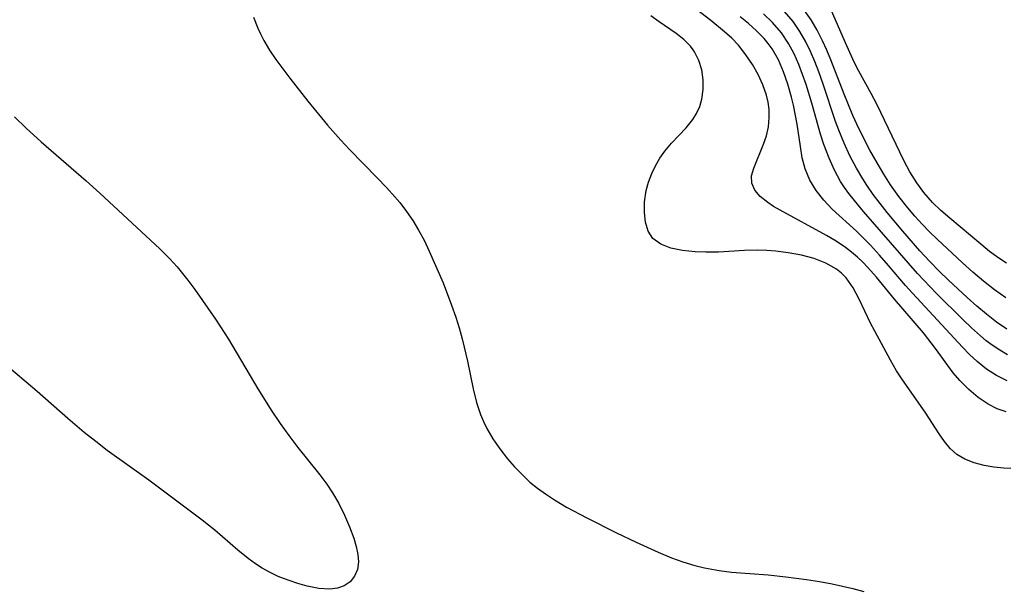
# Model space of a CAD drawing. Header units: metres. Extents: x 1073367 to 1082519, y 1569854 to 1574957.
# Tile 866 of 1056: x 1079737 to 1079869, y 1572170 to 1572246. Entities that reach past the tile are written whole.
import ezdxf

# ---------------------------------------------------------------- set-up
doc = ezdxf.new("R2010")
doc.units = ezdxf.units.M
doc.layers.add('CGG_CurvaNivelLidar_v1', color=253, linetype='Continuous', lineweight=30)

msp = doc.modelspace()

# ---------------------------------------------------------------- linework, layer by layer
at = {"layer": 'CGG_CurvaNivelLidar_v1'}
for p, q in [((1079829.5151, 1572245.8982, 74), (1079824.6874, 1572249.589, 74)), ((1079768.3795, 1572246.3369, 74.5), (1079768.9361, 1572244.8448, 74.5)), ((1079822.6096, 1572245.6964, 74.5), (1079821.4748, 1572246.5237, 74.5)), ((1079834.5452, 1572245.47, 73.5), (1079833.4033, 1572246.3872, 73.5)), ((1079837.7366, 1572245.6311, 73), (1079836.5287, 1572246.7933, 73)), ((1079840.4949, 1572245.733, 72.5), (1079839.3582, 1572247.0667, 72.5)), ((1079842.9145, 1572245.9473, 72), (1079842.0213, 1572247.2347, 72)), ((1079847.668, 1572242.4725, 71.5), (1079845.6182, 1572247.193, 71.5)), ((1079768.9361, 1572244.8448, 74.5), (1079769.2757, 1572244.0808, 74.5)), ((1079824.8534, 1572244.1352, 74.5), (1079822.6096, 1572245.6964, 74.5)), ((1079831.3497, 1572244.3785, 74), (1079829.5151, 1572245.8982, 74)), ((1079835.624, 1572244.5118, 73.5), (1079834.5452, 1572245.47, 73.5)), ((1079838.9493, 1572244.2165, 73), (1079837.7366, 1572245.6311, 73)), ((1079841.3994, 1572244.4237, 72.5), (1079840.4949, 1572245.733, 72.5)), ((1079843.7155, 1572244.5902, 72), (1079842.9145, 1572245.9473, 72)), ((1079769.2757, 1572244.0808, 74.5), (1079769.7234, 1572243.1997, 74.5)), ((1079825.8767, 1572243.3202, 74.5), (1079824.8534, 1572244.1352, 74.5)), ((1079832.3018, 1572243.4938, 74), (1079831.3497, 1572244.3785, 74)), ((1079836.615, 1572243.4919, 73.5), (1079835.624, 1572244.5118, 73.5)), ((1079839.8867, 1572242.8107, 73), (1079838.9493, 1572244.2165, 73)), ((1079842.1923, 1572243.0326, 72.5), (1079841.3994, 1572244.4237, 72.5)), ((1079844.4387, 1572243.1772, 72), (1079843.7155, 1572244.5902, 72)), ((1079769.7234, 1572243.1997, 74.5), (1079770.4944, 1572241.9013, 74.5)), ((1079826.7693, 1572242.4258, 74.5), (1079825.8767, 1572243.3202, 74.5)), ((1079827.1214, 1572241.9745, 74.5), (1079826.7693, 1572242.4258, 74.5)), ((1079833.1835, 1572242.5613, 74), (1079832.3018, 1572243.4938, 74)), ((1079834.1748, 1572241.3036, 74), (1079833.1835, 1572242.5613, 74)), ((1079837.1693, 1572242.8229, 73.5), (1079836.615, 1572243.4919, 73.5)), ((1079837.6909, 1572242.0893, 73.5), (1079837.1693, 1572242.8229, 73.5)), ((1079840.626, 1572241.4226, 73), (1079839.8867, 1572242.8107, 73)), ((1079842.8242, 1572241.7243, 72.5), (1079842.1923, 1572243.0326, 72.5)), ((1079845.0175, 1572241.9044, 72), (1079844.4387, 1572243.1772, 72)), ((1079848.7158, 1572240.1924, 71.5), (1079847.668, 1572242.4725, 71.5)), ((1079770.4944, 1572241.9013, 74.5), (1079771.3509, 1572240.6386, 74.5)), ((1079827.3287, 1572241.663, 74.5), (1079827.1214, 1572241.9745, 74.5)), ((1079827.904, 1572240.5035, 74.5), (1079827.3287, 1572241.663, 74.5)), ((1079835.051, 1572239.9792, 74), (1079834.1748, 1572241.3036, 74)), ((1079838.5389, 1572240.5972, 73.5), (1079837.6909, 1572242.0893, 73.5)), ((1079841.2694, 1572239.969, 73), (1079840.626, 1572241.4226, 73)), ((1079843.3965, 1572240.3752, 72.5), (1079842.8242, 1572241.7243, 72.5)), ((1079845.5603, 1572240.6064, 72), (1079845.0175, 1572241.9044, 72)), ((1079771.3509, 1572240.6386, 74.5), (1079773.2156, 1572238.1617, 74.5)), ((1079828.2778, 1572239.254, 74.5), (1079827.904, 1572240.5035, 74.5)), ((1079835.8153, 1572238.64, 74), (1079835.051, 1572239.9792, 74)), ((1079839.235, 1572239.0043, 73.5), (1079838.5389, 1572240.5972, 73.5)), ((1079841.7698, 1572238.6621, 73), (1079841.2694, 1572239.969, 73)), ((1079843.9259, 1572238.996, 72.5), (1079843.3965, 1572240.3752, 72.5)), ((1079847.3274, 1572236.0328, 72), (1079845.5603, 1572240.6064, 72)), ((1079849.2847, 1572239.0756, 71.5), (1079848.7158, 1572240.1924, 71.5)), ((1079828.469, 1572237.955, 74.5), (1079828.2778, 1572239.254, 74.5)), ((1079836.4612, 1572237.2701, 74), (1079835.8153, 1572238.64, 74)), ((1079839.8112, 1572237.3399, 73.5), (1079839.235, 1572239.0043, 73.5)), ((1079842.2284, 1572237.3284, 73), (1079841.7698, 1572238.6621, 73)), ((1079844.5106, 1572237.3512, 72.5), (1079843.9259, 1572238.996, 72.5)), ((1079850.9553, 1572236.0885, 71.5), (1079849.2847, 1572239.0756, 71.5)), ((1079773.2156, 1572238.1617, 74.5), (1079775.6277, 1572235.0946, 74.5)), ((1079828.485, 1572236.6442, 74.5), (1079828.469, 1572237.955, 74.5)), ((1079836.9501, 1572235.87, 74), (1079836.4612, 1572237.2701, 74)), ((1079840.2903, 1572235.6283, 73.5), (1079839.8112, 1572237.3399, 73.5)), ((1079843.0078, 1572234.7988, 73), (1079842.2284, 1572237.3284, 73)), ((1079846.1816, 1572232.3772, 72.5), (1079844.5106, 1572237.3512, 72.5)), ((1079828.3213, 1572235.3586, 74.5), (1079828.485, 1572236.6442, 74.5)), ((1079837.1659, 1572234.9322, 74), (1079836.9501, 1572235.87, 74)), ((1079848.488, 1572233.1611, 72), (1079847.3274, 1572236.0328, 72)), ((1079851.6737, 1572234.7021, 71.5), (1079850.9553, 1572236.0885, 71.5)), ((1079775.6277, 1572235.0946, 74.5), (1079778.2526, 1572231.89, 74.5)), ((1079827.6031, 1572233.4197, 74.5), (1079828.0411, 1572234.3613, 74.5)), ((1079828.0411, 1572234.3613, 74.5), (1079828.3213, 1572235.3586, 74.5)), ((1079837.2918, 1572233.9885, 74), (1079837.1659, 1572234.9322, 74)), ((1079840.5434, 1572234.5602, 73.5), (1079840.2903, 1572235.6283, 73.5)), ((1079841.0253, 1572232.0203, 73.5), (1079840.5434, 1572234.5602, 73.5)), ((1079844.1848, 1572230.674, 73), (1079843.0078, 1572234.7988, 73)), ((1079855.2922, 1572227.1503, 71.5), (1079851.6737, 1572234.7021, 71.5)), ((1079827.1018, 1572232.6305, 74.5), (1079827.6031, 1572233.4197, 74.5)), ((1079837.3214, 1572232.8957, 74), (1079837.2918, 1572233.9885, 74)), ((1079849.0006, 1572232.0175, 72), (1079848.488, 1572233.1611, 72)), ((1079736.4269, 1572232.9793, 74), (1079737.963, 1572231.4696, 74)), ((1079778.2526, 1572231.89, 74.5), (1079780.0445, 1572229.8627, 74.5)), ((1079826.1953, 1572231.5028, 74.5), (1079827.1018, 1572232.6305, 74.5)), ((1079837.1985, 1572231.6392, 74), (1079837.3214, 1572232.8957, 74)), ((1079841.4686, 1572229.0089, 73.5), (1079841.0253, 1572232.0203, 73.5)), ((1079846.6133, 1572231.1865, 72.5), (1079846.1816, 1572232.3772, 72.5)), ((1079849.8637, 1572230.2541, 72), (1079849.0006, 1572232.0175, 72)), ((1079737.963, 1572231.4696, 74), (1079739.9663, 1572229.6341, 74)), ((1079824.2365, 1572229.4433, 74.5), (1079826.1953, 1572231.5028, 74.5)), ((1079836.5523, 1572229.3049, 74), (1079836.9271, 1572230.423, 74)), ((1079836.9271, 1572230.423, 74), (1079837.1985, 1572231.6392, 74)), ((1079844.6316, 1572229.2736, 73), (1079844.1848, 1572230.674, 73)), ((1079847.3178, 1572229.4584, 72.5), (1079846.6133, 1572231.1865, 72.5)), ((1079739.9663, 1572229.6341, 74), (1079745.994, 1572224.3994, 74)), ((1079780.0445, 1572229.8627, 74.5), (1079781.2058, 1572228.6279, 74.5)), ((1079823.3434, 1572228.4114, 74.5), (1079824.2365, 1572229.4433, 74.5)), ((1079835.234, 1572226.1128, 74), (1079836.5523, 1572229.3049, 74)), ((1079845.3057, 1572227.4718, 73), (1079844.6316, 1572229.2736, 73)), ((1079848.1041, 1572227.7666, 72.5), (1079847.3178, 1572229.4584, 72.5)), ((1079850.7819, 1572228.521, 72), (1079849.8637, 1572230.2541, 72)), ((1079781.2058, 1572228.6279, 74.5), (1079784.9147, 1572224.8193, 74.5)), ((1079822.6784, 1572227.4608, 74.5), (1079823.3434, 1572228.4114, 74.5)), ((1079841.7317, 1572227.4945, 73.5), (1079841.4686, 1572229.0089, 73.5)), ((1079848.9712, 1572226.1164, 72.5), (1079848.1041, 1572227.7666, 72.5)), ((1079851.7374, 1572226.813, 72), (1079850.7819, 1572228.521, 72)), ((1079821.601, 1572225.389, 74.5), (1079822.0988, 1572226.4466, 74.5)), ((1079822.0988, 1572226.4466, 74.5), (1079822.6784, 1572227.4608, 74.5)), ((1079842.1039, 1572226.0371, 73.5), (1079841.7317, 1572227.4945, 73.5)), ((1079846.0196, 1572225.8602, 73), (1079845.3057, 1572227.4718, 73)), ((1079852.6116, 1572225.3198, 72), (1079851.7374, 1572226.813, 72)), ((1079856.1104, 1572225.6081, 71.5), (1079855.2922, 1572227.1503, 71.5)), ((1079821.1726, 1572224.2592, 74.5), (1079821.601, 1572225.389, 74.5)), ((1079834.9607, 1572225.068, 74), (1079835.234, 1572226.1128, 74)), ((1079842.7304, 1572224.4945, 73.5), (1079842.1039, 1572226.0371, 73.5)), ((1079846.852, 1572224.3246, 73), (1079846.0196, 1572225.8602, 73)), ((1079849.8149, 1572224.683, 72.5), (1079848.9712, 1572226.1164, 72.5)), ((1079853.5361, 1572223.8637, 72), (1079852.6116, 1572225.3198, 72)), ((1079857.0234, 1572224.1353, 71.5), (1079856.1104, 1572225.6081, 71.5)), ((1079745.994, 1572224.3994, 74), (1079747.8059, 1572222.7893, 74)), ((1079784.9147, 1572224.8193, 74.5), (1079786.1534, 1572223.5204, 74.5)), ((1079820.8596, 1572223.1147, 74.5), (1079821.1726, 1572224.2592, 74.5)), ((1079834.9676, 1572224.0967, 74), (1079834.9607, 1572225.068, 74)), ((1079835.3654, 1572223.1636, 74), (1079834.9676, 1572224.0967, 74)), ((1079843.567, 1572223.1236, 73.5), (1079842.7304, 1572224.4945, 73.5)), ((1079847.3845, 1572223.5056, 73), (1079846.852, 1572224.3246, 73)), ((1079850.3442, 1572223.8538, 72.5), (1079849.8149, 1572224.683, 72.5)), ((1079851.2095, 1572222.6058, 72.5), (1079850.3442, 1572223.8538, 72.5)), ((1079854.6546, 1572222.3028, 72), (1079853.5361, 1572223.8637, 72)), ((1079857.9672, 1572222.8656, 71.5), (1079857.0234, 1572224.1353, 71.5)), ((1079747.8059, 1572222.7893, 74), (1079755.8199, 1572215.3347, 74)), ((1079786.1534, 1572223.5204, 74.5), (1079787.2679, 1572222.2899, 74.5)), ((1079820.6477, 1572221.5871, 74.5), (1079820.8596, 1572223.1147, 74.5)), ((1079836.1038, 1572222.3049, 74), (1079835.3654, 1572223.1636, 74)), ((1079844.5883, 1572221.8489, 73.5), (1079843.567, 1572223.1236, 73.5)), ((1079847.9595, 1572222.7132, 73), (1079847.3845, 1572223.5056, 73)), ((1079848.7059, 1572221.77, 73), (1079847.9595, 1572222.7132, 73)), ((1079852.1235, 1572221.3877, 72.5), (1079851.2095, 1572222.6058, 72.5)), ((1079859.1481, 1572221.5265, 71.5), (1079857.9672, 1572222.8656, 71.5)), ((1079787.2679, 1572222.2899, 74.5), (1079787.9094, 1572221.5183, 74.5)), ((1079787.9094, 1572221.5183, 74.5), (1079788.814, 1572220.3259, 74.5)), ((1079820.6221, 1572220.1858, 74.5), (1079820.6477, 1572221.5871, 74.5)), ((1079837.1013, 1572221.5113, 74), (1079836.1038, 1572222.3049, 74)), ((1079837.8982, 1572221, 74), (1079837.1013, 1572221.5113, 74)), ((1079845.7445, 1572220.6479, 73.5), (1079844.5883, 1572221.8489, 73.5)), ((1079849.9231, 1572220.3198, 73), (1079848.7059, 1572221.77, 73)), ((1079853.0717, 1572220.19, 72.5), (1079852.1235, 1572221.3877, 72.5)), ((1079855.8489, 1572220.797, 72), (1079854.6546, 1572222.3028, 72)), ((1079860.2656, 1572220.4475, 71.5), (1079859.1481, 1572221.5265, 71.5)), ((1079788.814, 1572220.3259, 74.5), (1079789.6575, 1572219.089, 74.5)), ((1079820.7727, 1572218.8659, 74.5), (1079820.6221, 1572220.1858, 74.5)), ((1079838.7636, 1572220.4965, 74), (1079837.8982, 1572221, 74)), ((1079844.9736, 1572217.1179, 74), (1079838.7636, 1572220.4965, 74)), ((1079848.9941, 1572217.6595, 73.5), (1079845.7445, 1572220.6479, 73.5)), ((1079857.1335, 1572212.0264, 73), (1079849.9231, 1572220.3198, 73)), ((1079855.1551, 1572217.6718, 72.5), (1079853.0717, 1572220.19, 72.5)), ((1079856.7858, 1572219.6911, 72), (1079855.8489, 1572220.797, 72)), ((1079861.4383, 1572219.4243, 71.5), (1079860.2656, 1572220.4475, 71.5)), ((1079789.6575, 1572219.089, 74.5), (1079790.4394, 1572217.8115, 74.5)), ((1079821.1369, 1572217.6843, 74.5), (1079820.7727, 1572218.8659, 74.5)), ((1079857.7533, 1572218.6135, 72), (1079856.7858, 1572219.6911, 72)), ((1079858.7545, 1572217.5702, 72), (1079857.7533, 1572218.6135, 72)), ((1079865.5903, 1572215.926, 71.5), (1079861.4383, 1572219.4243, 71.5)), ((1079790.4394, 1572217.8115, 74.5), (1079791.1561, 1572216.4956, 74.5)), ((1079821.7685, 1572216.7079, 74.5), (1079821.1369, 1572217.6843, 74.5)), ((1079850.8375, 1572215.8186, 73.5), (1079848.9941, 1572217.6595, 73.5)), ((1079857.438, 1572215.0491, 72.5), (1079855.1551, 1572217.6718, 72.5)), ((1079859.7558, 1572216.5954, 72), (1079858.7545, 1572217.5702, 72)), ((1079791.1561, 1572216.4956, 74.5), (1079791.8626, 1572215.0244, 74.5)), ((1079822.8167, 1572215.9326, 74.5), (1079821.7685, 1572216.7079, 74.5)), ((1079824.1621, 1572215.4154, 74.5), (1079822.8167, 1572215.9326, 74.5)), ((1079846.2603, 1572216.3495, 74), (1079844.9736, 1572217.1179, 74)), ((1079847.5047, 1572215.5083, 74), (1079846.2603, 1572216.3495, 74)), ((1079863.1531, 1572213.4218, 72), (1079859.7558, 1572216.5954, 72)), ((1079866.7678, 1572214.9759, 71.5), (1079865.5903, 1572215.926, 71.5)), ((1079755.8199, 1572215.3347, 74), (1079757.1926, 1572213.9607, 74)), ((1079791.8626, 1572215.0244, 74.5), (1079793.6963, 1572210.7603, 74.5)), ((1079825.7173, 1572215.0908, 74.5), (1079824.1621, 1572215.4154, 74.5)), ((1079827.4142, 1572214.9094, 74.5), (1079825.7173, 1572215.0908, 74.5)), ((1079828.8185, 1572214.8511, 74.5), (1079827.4142, 1572214.9094, 74.5)), ((1079830.5118, 1572214.8867, 74.5), (1079828.8185, 1572214.8511, 74.5)), ((1079833.9919, 1572215.0895, 74.5), (1079830.5118, 1572214.8867, 74.5)), ((1079835.7472, 1572215.1373, 74.5), (1079833.9919, 1572215.0895, 74.5)), ((1079836.9808, 1572215.1076, 74.5), (1079835.7472, 1572215.1373, 74.5)), ((1079838.2031, 1572215.0169, 74.5), (1079836.9808, 1572215.1076, 74.5)), ((1079839.8281, 1572214.8, 74.5), (1079838.2031, 1572215.0169, 74.5)), ((1079841.6081, 1572214.4587, 74.5), (1079839.8281, 1572214.8, 74.5)), ((1079848.3302, 1572214.8713, 74), (1079847.5047, 1572215.5083, 74)), ((1079849.1234, 1572214.1905, 74), (1079848.3302, 1572214.8713, 74)), ((1079852.0721, 1572214.4786, 73.5), (1079850.8375, 1572215.8186, 73.5)), ((1079858.7209, 1572213.6685, 72.5), (1079857.438, 1572215.0491, 72.5)), ((1079867.9865, 1572214.0756, 71.5), (1079866.7678, 1572214.9759, 71.5)), ((1079757.1926, 1572213.9607, 74), (1079758.1387, 1572212.9265, 74)), ((1079843.3102, 1572214.0012, 74.5), (1079841.6081, 1572214.4587, 74.5)), ((1079844.8945, 1572213.3917, 74.5), (1079843.3102, 1572214.0012, 74.5)), ((1079846.3114, 1572212.5804, 74.5), (1079844.8945, 1572213.3917, 74.5)), ((1079849.8262, 1572213.5265, 74), (1079849.1234, 1572214.1905, 74)), ((1079850.5024, 1572212.8321, 74), (1079849.8262, 1572213.5265, 74)), ((1079853.2722, 1572213.0964, 73.5), (1079852.0721, 1572214.4786, 73.5)), ((1079860.0494, 1572212.3226, 72.5), (1079858.7209, 1572213.6685, 72.5)), ((1079864.5471, 1572212.1899, 72), (1079863.1531, 1572213.4218, 72)), ((1079869.0413, 1572213.384, 71.5), (1079867.9865, 1572214.0756, 71.5)), ((1079758.1387, 1572212.9265, 74), (1079759.5935, 1572211.136, 74)), ((1079846.964, 1572212.0571, 74.5), (1079846.3114, 1572212.5804, 74.5)), ((1079847.5823, 1572211.4216, 74.5), (1079846.964, 1572212.0571, 74.5)), ((1079851.6416, 1572211.5443, 74), (1079850.5024, 1572212.8321, 74)), ((1079855.5375, 1572210.3967, 73.5), (1079853.2722, 1572213.0964, 73.5)), ((1079859.6689, 1572209.3562, 73), (1079857.1335, 1572212.0264, 73)), ((1079861.285, 1572211.1267, 72.5), (1079860.0494, 1572212.3226, 72.5)), ((1079865.9686, 1572210.9938, 72), (1079864.5471, 1572212.1899, 72)), ((1079759.5935, 1572211.136, 74), (1079760.5388, 1572209.8557, 74)), ((1079793.6963, 1572210.7603, 74.5), (1079794.845, 1572207.7674, 74.5)), ((1079848.5384, 1572210.0845, 74.5), (1079847.5823, 1572211.4216, 74.5)), ((1079854.0681, 1572208.5884, 74), (1079851.6416, 1572211.5443, 74)), ((1079863.7937, 1572208.7979, 72.5), (1079861.285, 1572211.1267, 72.5)), ((1079867.4328, 1572209.8314, 72), (1079865.9686, 1572210.9938, 72)), ((1079760.5388, 1572209.8557, 74), (1079763.2595, 1572205.904, 74)), ((1079849.3472, 1572208.5879, 74.5), (1079848.5384, 1572210.0845, 74.5)), ((1079856.449, 1572209.3676, 73.5), (1079855.5375, 1572210.3967, 73.5)), ((1079863.1334, 1572202.1595, 73.5), (1079856.449, 1572209.3676, 73.5)), ((1079863.1861, 1572205.8683, 73), (1079859.6689, 1572209.3562, 73)), ((1079868.9487, 1572208.7482, 72), (1079867.4328, 1572209.8314, 72)), ((1079850.8652, 1572205.3856, 74.5), (1079849.3472, 1572208.5879, 74.5)), ((1079857.925, 1572204.0555, 74), (1079854.0681, 1572208.5884, 74)), ((1079865.0697, 1572207.653, 72.5), (1079863.7937, 1572208.7979, 72.5)), ((1079794.845, 1572207.7674, 74.5), (1079795.3957, 1572206.1602, 74.5)), ((1079866.364, 1572206.55, 72.5), (1079865.0697, 1572207.653, 72.5)), ((1079763.2595, 1572205.904, 74), (1079765.0054, 1572203.2116, 74)), ((1079795.3957, 1572206.1602, 74.5), (1079795.8461, 1572204.7307, 74.5)), ((1079851.4201, 1572204.3162, 74.5), (1079850.8652, 1572205.3856, 74.5)), ((1079864.3592, 1572204.7495, 73), (1079863.1861, 1572205.8683, 73)), ((1079867.6953, 1572205.516, 72.5), (1079866.364, 1572206.55, 72.5)), ((1079869.0855, 1572204.5837, 72.5), (1079867.6953, 1572205.516, 72.5)), ((1079795.8461, 1572204.7307, 74.5), (1079796.2557, 1572203.2913, 74.5)), ((1079853.515, 1572200.4015, 74.5), (1079851.4201, 1572204.3162, 74.5)), ((1079859.5461, 1572201.9576, 74), (1079857.925, 1572204.0555, 74)), ((1079865.5472, 1572203.676, 73), (1079864.3592, 1572204.7495, 73)), ((1079765.0054, 1572203.2116, 74), (1079768.9191, 1572196.5603, 74)), ((1079796.2557, 1572203.2913, 74.5), (1079796.5438, 1572202.1516, 74.5)), ((1079866.3274, 1572203.0191, 73), (1079865.5472, 1572203.676, 73)), ((1079867.1285, 1572202.4015, 73), (1079866.3274, 1572203.0191, 73)), ((1079796.5438, 1572202.1516, 74.5), (1079796.9507, 1572200.2884, 74.5)), ((1079861.9113, 1572198.7361, 74), (1079859.5461, 1572201.9576, 74)), ((1079864.102, 1572201.1616, 73.5), (1079863.1334, 1572202.1595, 73.5)), ((1079868.1181, 1572201.7342, 73), (1079867.1285, 1572202.4015, 73)), ((1079869.1539, 1572201.1491, 73), (1079868.1181, 1572201.7342, 73)), ((1079796.9507, 1572200.2884, 74.5), (1079797.7156, 1572196.5789, 74.5)), ((1079854.3336, 1572199.0022, 74.5), (1079853.515, 1572200.4015, 74.5)), ((1079865.1037, 1572200.2218, 73.5), (1079864.102, 1572201.1616, 73.5)), ((1079866.3584, 1572199.2129, 73.5), (1079865.1037, 1572200.2218, 73.5)), ((1079739.4316, 1572196.2297, 74), (1079735.0099, 1572199.9701, 74)), ((1079855.1295, 1572197.7802, 74.5), (1079854.3336, 1572199.0022, 74.5)), ((1079867.6897, 1572198.3412, 73.5), (1079866.3584, 1572199.2129, 73.5)), ((1079858.1539, 1572193.4513, 74.5), (1079855.1295, 1572197.7802, 74.5)), ((1079862.7924, 1572197.6748, 74), (1079861.9113, 1572198.7361, 74)), ((1079863.9764, 1572196.4689, 74), (1079862.7924, 1572197.6748, 74)), ((1079869.1012, 1572197.634, 73.5), (1079867.6897, 1572198.3412, 73.5)), ((1079743.539, 1572192.602, 74), (1079739.4316, 1572196.2297, 74)), ((1079768.9191, 1572196.5603, 74), (1079770.8049, 1572193.5821, 74)), ((1079797.7156, 1572196.5789, 74.5), (1079798.1831, 1572194.767, 74.5)), ((1079865.2492, 1572195.4064, 74), (1079863.9764, 1572196.4689, 74)), ((1079866.5983, 1572194.5071, 74), (1079865.2492, 1572195.4064, 74)), ((1079770.8049, 1572193.5821, 74), (1079771.9295, 1572191.9377, 74)), ((1079798.1831, 1572194.767, 74.5), (1079798.727, 1572193.1496, 74.5)), ((1079867.7896, 1572193.9056, 74), (1079866.5983, 1572194.5071, 74)), ((1079868.9734, 1572193.5045, 74), (1079867.7896, 1572193.9056, 74)), ((1079745.7429, 1572190.7302, 74), (1079743.539, 1572192.602, 74)), ((1079798.727, 1572193.1496, 74.5), (1079799.1176, 1572192.2037, 74.5)), ((1079799.1176, 1572192.2037, 74.5), (1079799.5594, 1572191.284, 74.5)), ((1079860.0215, 1572190.5545, 74.5), (1079858.1539, 1572193.4513, 74.5)), ((1079771.9295, 1572191.9377, 74), (1079773.094, 1572190.3223, 74)), ((1079799.5594, 1572191.284, 74.5), (1079800.3756, 1572189.8724, 74.5)), ((1079747.2633, 1572189.5107, 74), (1079745.7429, 1572190.7302, 74)), ((1079773.094, 1572190.3223, 74), (1079774.2995, 1572188.7428, 74)), ((1079800.3756, 1572189.8724, 74.5), (1079801.3032, 1572188.5247, 74.5)), ((1079860.7406, 1572189.5112, 74.5), (1079860.0215, 1572190.5545, 74.5)), ((1079748.8159, 1572188.3351, 74), (1079747.2633, 1572189.5107, 74)), ((1079754.3819, 1572184.3335, 74), (1079748.8159, 1572188.3351, 74)), ((1079774.2995, 1572188.7428, 74), (1079777.2467, 1572185.0665, 74)), ((1079801.3032, 1572188.5247, 74.5), (1079802.3166, 1572187.2305, 74.5)), ((1079861.5124, 1572188.5745, 74.5), (1079860.7406, 1572189.5112, 74.5)), ((1079862.3831, 1572187.789, 74.5), (1079861.5124, 1572188.5745, 74.5)), ((1079802.3166, 1572187.2305, 74.5), (1079803.2614, 1572186.1379, 74.5)), ((1079863.4825, 1572187.1436, 74.5), (1079862.3831, 1572187.789, 74.5)), ((1079864.7181, 1572186.6757, 74.5), (1079863.4825, 1572187.1436, 74.5)), ((1079803.2614, 1572186.1379, 74.5), (1079804.2612, 1572185.092, 74.5)), ((1079866.0563, 1572186.3332, 74.5), (1079864.7181, 1572186.6757, 74.5)), ((1079867.3293, 1572186.1029, 74.5), (1079866.0563, 1572186.3332, 74.5)), ((1079868.6534, 1572185.9573, 74.5), (1079867.3293, 1572186.1029, 74.5)), ((1079869.626, 1572185.9144, 74.5), (1079868.6534, 1572185.9573, 74.5)), ((1079761.5121, 1572178.9862, 74), (1079754.3819, 1572184.3335, 74)), ((1079777.2467, 1572185.0665, 74), (1079778.166, 1572183.8213, 74)), ((1079804.2612, 1572185.092, 74.5), (1079805.3235, 1572184.1061, 74.5)), ((1079778.166, 1572183.8213, 74), (1079778.9324, 1572182.6676, 74)), ((1079805.3235, 1572184.1061, 74.5), (1079806.3383, 1572183.2797, 74.5)), ((1079806.3383, 1572183.2797, 74.5), (1079807.402, 1572182.506, 74.5)), ((1079778.9324, 1572182.6676, 74), (1079779.7602, 1572181.2439, 74)), ((1079807.402, 1572182.506, 74.5), (1079808.601, 1572181.7184, 74.5)), ((1079808.601, 1572181.7184, 74.5), (1079810.2277, 1572180.7516, 74.5)), ((1079779.7602, 1572181.2439, 74), (1079780.5405, 1572179.6722, 74)), ((1079810.2277, 1572180.7516, 74.5), (1079812.9075, 1572179.3119, 74.5)), ((1079780.5405, 1572179.6722, 74), (1079781.2061, 1572178.1081, 74)), ((1079812.9075, 1572179.3119, 74.5), (1079816.9061, 1572177.2851, 74.5)), ((1079763.177, 1572177.6458, 74), (1079761.5121, 1572178.9862, 74)), ((1079781.2061, 1572178.1081, 74), (1079781.7614, 1572176.588, 74)), ((1079766.2498, 1572174.9842, 74), (1079763.177, 1572177.6458, 74)), ((1079781.7614, 1572176.588, 74), (1079782.1015, 1572175.4787, 74)), ((1079816.9061, 1572177.2851, 74.5), (1079819.5406, 1572176.0349, 74.5)), ((1079782.1015, 1572175.4787, 74), (1079782.3306, 1572174.4207, 74)), ((1079819.5406, 1572176.0349, 74.5), (1079822.4462, 1572174.7223, 74.5)), ((1079767.6566, 1572173.8499, 74), (1079766.2498, 1572174.9842, 74)), ((1079768.6121, 1572173.1637, 74), (1079767.6566, 1572173.8499, 74)), ((1079782.3306, 1572174.4207, 74), (1079782.4005, 1572173.4184, 74)), ((1079822.4462, 1572174.7223, 74.5), (1079824.2312, 1572173.9732, 74.5)), ((1079824.2312, 1572173.9732, 74.5), (1079825.7778, 1572173.4093, 74.5)), ((1079769.4974, 1572172.5962, 74), (1079768.6121, 1572173.1637, 74)), ((1079770.576, 1572171.9954, 74), (1079769.4974, 1572172.5962, 74)), ((1079782.4005, 1572173.4184, 74), (1079782.2477, 1572172.4003, 74)), ((1079825.7778, 1572173.4093, 74.5), (1079827.3508, 1572172.9289, 74.5)), ((1079827.3508, 1572172.9289, 74.5), (1079828.6766, 1572172.602, 74.5)), ((1079828.6766, 1572172.602, 74.5), (1079830.6264, 1572172.251, 74.5)), ((1079771.6779, 1572171.4726, 74), (1079770.576, 1572171.9954, 74)), ((1079772.9824, 1572170.9559, 74), (1079771.6779, 1572171.4726, 74)), ((1079781.8646, 1572171.4959, 74), (1079781.2654, 1572170.75, 74)), ((1079782.2477, 1572172.4003, 74), (1079781.8646, 1572171.4959, 74)), ((1079830.6264, 1572172.251, 74.5), (1079832.2463, 1572172.0565, 74.5)), ((1079832.2463, 1572172.0565, 74.5), (1079837.1652, 1572171.6688, 74.5)), ((1079837.1652, 1572171.6688, 74.5), (1079839.5478, 1572171.4278, 74.5)), ((1079839.5478, 1572171.4278, 74.5), (1079842.2935, 1572171.0692, 74.5)), ((1079774.2826, 1572170.5279, 74), (1079772.9824, 1572170.9559, 74)), ((1079775.555, 1572170.1762, 74), (1079774.2826, 1572170.5279, 74)), ((1079777.1017, 1572169.8473, 74), (1079775.555, 1572170.1762, 74)), ((1079778.5491, 1572169.743, 74), (1079777.1017, 1572169.8473, 74)), ((1079779.5759, 1572169.8836, 74), (1079778.5491, 1572169.743, 74)), ((1079780.4951, 1572170.2207, 74), (1079779.5759, 1572169.8836, 74)), ((1079781.2654, 1572170.75, 74), (1079780.4951, 1572170.2207, 74)), ((1079842.2935, 1572171.0692, 74.5), (1079844.0132, 1572170.7991, 74.5)), ((1079844.0132, 1572170.7991, 74.5), (1079845.7214, 1572170.487, 74.5)), ((1079845.7214, 1572170.487, 74.5), (1079848.474, 1572169.8683, 74.5)), ((1079848.474, 1572169.8683, 74.5), (1079849.9383, 1572169.4718, 74.5))]:
    msp.add_line(p, q, dxfattribs=at)

doc.saveas('drawing.dxf')
